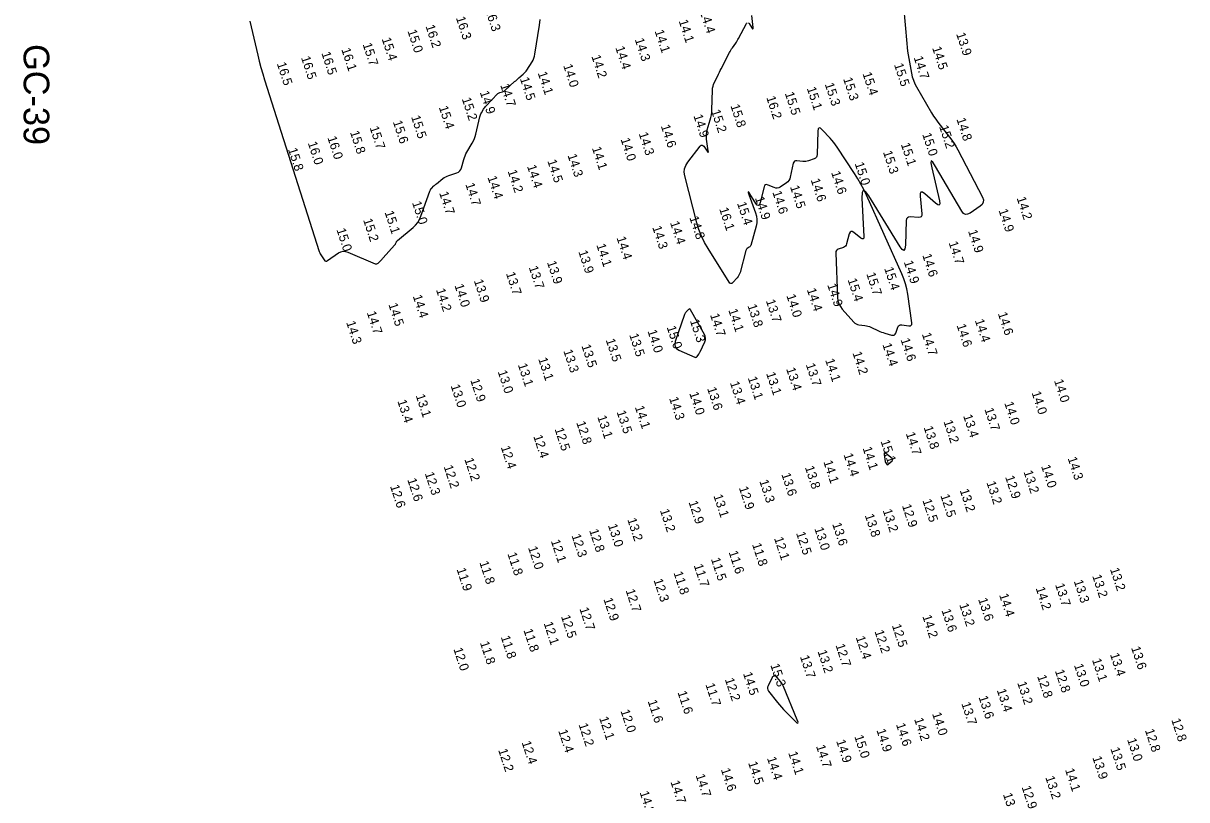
# Model space of a CAD drawing. Extents: x 988130 to 1132882, y 654656 to 841453.
# Drawn here: x 1089040 to 1089675, y 710528 to 710951 of the extents above; entities that cross this region are included whole.
import ezdxf

# ---------------------------------------------------------------- set-up
doc = ezdxf.new("R2010")
doc.units = 0
for name, color, linetype in [('V-CHAN-NAID', 7, 'Continuous'), ('V-TOPO-MAJR', 7, 'Continuous'), ('V-TOPO-SOUN', 7, 'Continuous')]:
    doc.layers.add(name, color=color, linetype=linetype)

msp = doc.modelspace()

# ---------------------------------------------------------------- linework, layer by layer
at = {"layer": 'V-TOPO-MAJR'}
for points in [[(1089519.22, 710971.2), (1089521.82, 710940.33), (1089522.02, 710938.3), (1089522.26, 710936.27), (1089522.56, 710934.26), (1089522.91, 710932.25), (1089524.4, 710924.22), (1089524.86, 710922.24), (1089525.48, 710920.33), (1089526.26, 710918.47), (1089527.21, 710916.68), (1089535.42, 710902.63), (1089536.5, 710900.85), (1089537.63, 710899.12), (1089538.83, 710897.43), (1089540.09, 710895.78), (1089545.23, 710889.25), (1089546.47, 710887.59), (1089547.63, 710885.88), (1089548.71, 710884.12), (1089549.71, 710882.31), (1089563.12, 710856.51), (1089563.63, 710855.09), (1089563.59, 710853.81), (1089563.02, 710852.66), (1089561.9, 710851.64), (1089556.35, 710847.86), (1089555.03, 710847.21), (1089553.85, 710847.16), (1089552.8, 710847.72), (1089551.89, 710848.87), (1089537.59, 710873.35), (1089536.04, 710875.72), (1089535.18, 710876.37), (1089534.99, 710875.3), (1089535.49, 710872.52), (1089539.63, 710854.48), (1089539.82, 710852.97), (1089539.54, 710852.26), (1089538.78, 710852.35), (1089537.55, 710853.23), (1089531.64, 710858.36), (1089530.37, 710859.24), (1089529.52, 710859.31), (1089529.1, 710858.58), (1089529.09, 710857.04), (1089530.1, 710847.52), (1089530.06, 710846.58), (1089529.73, 710845.93), (1089529.09, 710845.57), (1089528.15, 710845.5), (1089523.8, 710845.81), (1089522.84, 710845.74), (1089522.15, 710845.38), (1089521.72, 710844.73), (1089521.55, 710843.78), (1089521.11, 710830.33), (1089520.87, 710828.33), (1089520.3, 710827.53), (1089519.41, 710827.94), (1089518.2, 710829.55), (1089501.1, 710857.21), (1089499.33, 710859.62), (1089498.13, 710860.23), (1089497.49, 710859.04), (1089497.41, 710856.06), (1089498.48, 710835.18), (1089498.42, 710834.22), (1089498.11, 710833.75), (1089497.54, 710833.78), (1089496.73, 710834.29), (1089492.96, 710837.34), (1089492.11, 710837.85), (1089491.42, 710837.88), (1089490.88, 710837.45), (1089490.49, 710836.54), (1089489.02, 710831.11), (1089488.76, 710830.46), (1089488.38, 710829.92), (1089487.87, 710829.49), (1089487.24, 710829.18), (1089484.45, 710828.17), (1089483.85, 710827.86), (1089483.42, 710827.43), (1089483.18, 710826.87), (1089483.12, 710826.19), (1089484.11, 710801.84), (1089484.32, 710800.06), (1089484.83, 710798.39), (1089485.62, 710796.84), (1089486.69, 710795.4), (1089492.89, 710788.39), (1089493.48, 710787.82), (1089494.15, 710787.39), (1089494.88, 710787.09), (1089495.68, 710786.92), (1089499.04, 710786.51), (1089499.86, 710786.37), (1089500.68, 710786.18), (1089501.47, 710785.92), (1089502.24, 710785.59), (1089506.36, 710783.68), (1089507.21, 710783.3), (1089508.07, 710782.96), (1089508.95, 710782.65), (1089509.84, 710782.38), (1089513.58, 710781.3), (1089514.33, 710781.2), (1089514.95, 710781.35), (1089515.44, 710781.76), (1089515.8, 710782.43), (1089516.96, 710785.62), (1089517.32, 710786.3), (1089517.81, 710786.75), (1089518.45, 710786.97), (1089519.22, 710786.96), (1089523.01, 710786.41), (1089523.79, 710786.41), (1089524.31, 710786.67), (1089524.58, 710787.19), (1089524.58, 710787.97), (1089522.44, 710803.61), (1089521.94, 710806.5), (1089521.23, 710809.32), (1089520.32, 710812.08), (1089519.21, 710814.79), (1089499.8, 710857.65), (1089498.35, 710860.7), (1089496.78, 710863.69), (1089495.1, 710866.62), (1089493.3, 710869.48), (1089483.89, 710883.84), (1089483, 710885.14), (1089482.05, 710886.39), (1089481.05, 710887.61), (1089480, 710888.78), (1089475.68, 710893.39), (1089474.72, 710894.2), (1089474.03, 710894.33), (1089473.59, 710893.77), (1089473.41, 710892.53), (1089472.97, 710879.77), (1089472.85, 710879.02), (1089472.54, 710878.4), (1089472.05, 710877.92), (1089471.37, 710877.57), (1089468.25, 710876.44), (1089467.48, 710876.21), (1089466.71, 710876.08), (1089465.92, 710876.03), (1089465.12, 710876.08), (1089461.91, 710876.45), (1089461.18, 710876.44), (1089460.62, 710876.2), (1089460.21, 710875.74), (1089459.96, 710875.06), (1089458.32, 710867.43), (1089458.03, 710866.51), (1089457.59, 710865.7), (1089456.99, 710864.99), (1089456.24, 710864.39), (1089452.8, 710862.11), (1089452.02, 710861.71), (1089451.22, 710861.53), (1089450.4, 710861.56), (1089449.56, 710861.8), (1089446.17, 710863.2), (1089445.4, 710863.4), (1089444.78, 710863.29), (1089444.32, 710862.86), (1089444.02, 710862.13), (1089441.85, 710853.57), (1089441.43, 710852.44), (1089440.89, 710852.01), (1089440.25, 710852.25), (1089439.49, 710853.19), (1089436.25, 710858.3), (1089435.61, 710859.24), (1089435.3, 710859.51), (1089435.32, 710859.1), (1089435.67, 710858.02), (1089439.32, 710848.08), (1089439.83, 710846.26), (1089440.05, 710844.44), (1089439.98, 710842.6), (1089439.61, 710840.75), (1089436.7, 710830.27), (1089436.59, 710829.96), (1089436.42, 710829.69), (1089436.21, 710829.46), (1089435.95, 710829.26), (1089434.81, 710828.55), (1089434.55, 710828.35), (1089434.33, 710828.11), (1089434.17, 710827.84), (1089434.06, 710827.54), (1089430.89, 710815.53), (1089430.62, 710814.71), (1089430.27, 710813.95), (1089429.82, 710813.23), (1089429.29, 710812.56), (1089426.98, 710809.99), (1089426.41, 710809.51), (1089425.88, 710809.39), (1089425.37, 710809.6), (1089424.9, 710810.17), (1089413.44, 710828.48), (1089411.51, 710831.84), (1089409.86, 710835.31), (1089408.48, 710838.9), (1089407.37, 710842.61), (1089400.79, 710868.13), (1089400.49, 710870.14), (1089400.65, 710872.06), (1089401.27, 710873.88), (1089402.35, 710875.6), (1089409.21, 710884.38), (1089409.7, 710884.85), (1089410.18, 710885), (1089410.64, 710884.82), (1089411.1, 710884.32), (1089412.89, 710881.66), (1089413.27, 710881.18), (1089413.51, 710881.06), (1089413.6, 710881.31), (1089413.55, 710881.92), (1089412.63, 710888.15), (1089412.51, 710889.44), (1089412.54, 710890.73), (1089412.7, 710892.01), (1089413.01, 710893.27), (1089414.66, 710898.75), (1089415.02, 710900.09), (1089415.29, 710901.45), (1089415.46, 710902.82), (1089415.55, 710904.21), (1089415.86, 710915.03), (1089415.94, 710916.07), (1089416.14, 710917.08), (1089416.44, 710918.07), (1089416.85, 710919.03), (1089418.71, 710922.82), (1089419.18, 710923.76), (1089419.65, 710924.71), (1089420.13, 710925.65), (1089420.61, 710926.59), (1089425.14, 710935.42), (1089425.5, 710936.1), (1089425.89, 710936.77), (1089426.3, 710937.42), (1089426.74, 710938.06), (1089428.52, 710940.58), (1089428.96, 710941.22), (1089429.37, 710941.87), (1089429.77, 710942.53), (1089430.14, 710943.2), (1089434.44, 710951.23), (1089434.77, 710951.7)], [(1089163.51, 710952.56), (1089167.81, 710934.09), (1089168.64, 710930.69), (1089169.54, 710927.31), (1089170.5, 710923.95), (1089171.53, 710920.6), (1089201.37, 710826.92), (1089201.59, 710826.29), (1089201.86, 710825.69), (1089202.17, 710825.11), (1089202.53, 710824.54), (1089204.03, 710822.34), (1089204.43, 710821.9), (1089204.87, 710821.7), (1089205.36, 710821.73), (1089205.88, 710821.99), (1089211.92, 710826.11), (1089213.13, 710826.76), (1089214.37, 710827.05), (1089215.64, 710827), (1089216.95, 710826.61), (1089231.86, 710820.27), (1089232.3, 710820.14), (1089232.72, 710820.15), (1089233.11, 710820.29), (1089233.48, 710820.57), (1089234.9, 710821.96), (1089235.25, 710822.3), (1089235.59, 710822.66), (1089235.93, 710823.02), (1089236.26, 710823.39), (1089242.41, 710830.35), (1089242.57, 710830.54), (1089242.72, 710830.75), (1089242.86, 710830.97), (1089242.98, 710831.19), (1089243.44, 710832.11), (1089243.56, 710832.34), (1089243.71, 710832.54), (1089243.87, 710832.73), (1089244.06, 710832.9), (1089252.56, 710840), (1089253.94, 710841.31), (1089255.11, 710842.77), (1089256.06, 710844.38), (1089256.81, 710846.13), (1089261.59, 710859.82), (1089261.77, 710860.25), (1089261.99, 710860.65), (1089262.26, 710861.03), (1089262.57, 710861.37), (1089263.9, 710862.69), (1089264.24, 710863.02), (1089264.59, 710863.33), (1089264.94, 710863.64), (1089265.31, 710863.93), (1089268.82, 710866.7), (1089269.55, 710867.22), (1089270.32, 710867.68), (1089271.12, 710868.07), (1089271.96, 710868.38), (1089276.36, 710869.84), (1089277.29, 710870.27), (1089278.03, 710870.87), (1089278.59, 710871.64), (1089278.96, 710872.59), (1089280.17, 710877.06), (1089280.5, 710878.14), (1089280.9, 710879.19), (1089281.37, 710880.2), (1089281.91, 710881.19), (1089284.83, 710886.12), (1089285.46, 710887.29), (1089286, 710888.49), (1089286.44, 710889.73), (1089286.79, 710891.01), (1089288.97, 710900.35), (1089289.12, 710900.92), (1089289.31, 710901.47), (1089289.55, 710902.01), (1089289.82, 710902.53), (1089290.99, 710904.58), (1089291.3, 710905.08), (1089291.63, 710905.56), (1089292, 710906.02), (1089292.39, 710906.45), (1089298.56, 710912.93), (1089298.84, 710913.18), (1089299.14, 710913.4), (1089299.48, 710913.57), (1089299.84, 710913.7), (1089301.33, 710914.12), (1089301.69, 710914.24), (1089302.03, 710914.41), (1089302.35, 710914.61), (1089302.65, 710914.85), (1089307.93, 710919.6), (1089308.51, 710920.11), (1089309.09, 710920.62), (1089309.67, 710921.13), (1089310.25, 710921.63), (1089312.6, 710923.64), (1089313.16, 710924.16), (1089313.68, 710924.72), (1089314.16, 710925.32), (1089314.6, 710925.95), (1089317.44, 710930.42), (1089317.99, 710931.4), (1089318.44, 710932.42), (1089318.78, 710933.49), (1089319.02, 710934.59), (1089321.57, 710950.47), (1089321.85, 710953.46)], [(1089435.48, 710951.72), (1089435.85, 710951.28), (1089437.36, 710948.91), (1089437.68, 710948.48), (1089437.89, 710948.38), (1089438, 710948.59), (1089437.99, 710949.13), (1089437.38, 710955.77)]]:
    msp.add_lwpolyline(points, dxfattribs=at)
for points in [[(1089401.03, 710793.33), (1089400.82, 710792.94), (1089400.65, 710792.53), (1089395.56, 710777.78), (1089395.27, 710776.27), (1089395.51, 710774.99), (1089396.28, 710773.95), (1089397.58, 710773.14), (1089406.3, 710769.27), (1089406.64, 710769.18), (1089406.95, 710769.2), (1089407.22, 710769.34), (1089407.45, 710769.61), (1089408.32, 710770.91), (1089408.53, 710771.24), (1089408.73, 710771.58), (1089408.92, 710771.92), (1089409.09, 710772.27), (1089411.63, 710777.65), (1089411.98, 710778.66), (1089412.07, 710779.66), (1089411.91, 710780.65), (1089411.49, 710781.64), (1089403.92, 710795.15), (1089403.69, 710795.45), (1089403.43, 710795.57), (1089403.15, 710795.52), (1089402.85, 710795.29), (1089401.58, 710794.02), (1089401.28, 710793.69)], [(1089510.17, 710711.98), (1089510.26, 710711.77), (1089510.38, 710711.56), (1089511.08, 710710.48), (1089511.12, 710710.43), (1089511.17, 710710.41), (1089511.22, 710710.42), (1089511.28, 710710.45), (1089511.51, 710710.65), (1089511.57, 710710.69), (1089511.63, 710710.74), (1089511.69, 710710.8), (1089511.74, 710710.85), (1089513.82, 710712.73), (1089514.09, 710713.06), (1089514.17, 710713.39), (1089514.07, 710713.71), (1089513.79, 710714.03), (1089510.51, 710716.77), (1089510.03, 710717.08), (1089509.72, 710717.1), (1089509.57, 710716.83), (1089509.58, 710716.26), (1089510.06, 710712.44), (1089510.1, 710712.2)], [(1089449.13, 710595.2), (1089449.05, 710595.14), (1089448.96, 710595.09), (1089448.6, 710594.87), (1089448.52, 710594.82), (1089448.44, 710594.75), (1089448.38, 710594.67), (1089448.33, 710594.58), (1089446.15, 710590.05), (1089445.88, 710589.27), (1089445.85, 710588.52), (1089446.04, 710587.8), (1089446.47, 710587.1), (1089451.41, 710580.79), (1089452.43, 710579.52), (1089453.49, 710578.29), (1089454.58, 710577.08), (1089455.7, 710575.91), (1089460.93, 710570.61), (1089461.94, 710569.71), (1089462.47, 710569.53), (1089462.52, 710570.09), (1089462.08, 710571.37), (1089454.59, 710589.64), (1089454.28, 710590.34), (1089453.91, 710591.01), (1089453.5, 710591.65), (1089453.04, 710592.26), (1089450.31, 710595.61), (1089450.21, 710595.7), (1089450.11, 710595.74), (1089450, 710595.74), (1089449.88, 710595.68), (1089449.31, 710595.31), (1089449.22, 710595.25)]]:
    msp.add_lwpolyline(points, close=True, dxfattribs=at)

# ---------------------------------------------------------------- texts
at = {"layer": 'V-CHAN-NAID'}
msp.add_text('GC-39', height=14, rotation=270, dxfattribs=at).set_placement((1089040.08, 710940.11))
at = {"layer": 'V-TOPO-SOUN'}
for s, p in [('16.3 ', (1089291.77, 710958.89)), ('14.4 ', (1089408.86, 710957.81)), ('16.2 ', (1089259.26, 710949.9)), ('16.3 ', (1089275.85, 710954.39)), ('14.1 ', (1089397.36, 710952.71)), ('15.0 ', (1089249.41, 710947.24)), ('14.1 ', (1089384.26, 710947.16)), ('13.9 ', (1089548.75, 710945.63)), ('16.1 ', (1089213.34, 710937.22)), ('15.7 ', (1089224.97, 710939.98)), ('15.4 ', (1089235.38, 710942.92)), ('14.4 ', (1089362.8, 710938.18)), ('14.3 ', (1089373.42, 710942.6)), ('14.5 ', (1089535.64, 710938.01)), ('16.5 ', (1089191.35, 710932.71)), ('16.5 ', (1089202.46, 710935.16)), ('14.2 ', (1089349.77, 710933.42)), ('14.7 ', (1089525.56, 710932.76)), ('16.5 ', (1089178.16, 710929.43)), ('14.1 ', (1089320.49, 710924.33)), ('14.0 ', (1089334.37, 710928.4)), ('15.5 ', (1089514.84, 710928.88)), ('14.5 ', (1089310.74, 710921.28)), ('15.3 ', (1089477.06, 710918.24)), ('15.3 ', (1089487.07, 710921.15)), ('15.4 ', (1089497.65, 710924.02)), ('14.9 ', (1089288.9, 710913.8)), ('14.7 ', (1089300.01, 710917.71)), ('15.5 ', (1089455.28, 710913.23)), ('15.1 ', (1089467.25, 710915.98)), ('15.4 ', (1089266.53, 710905.63)), ('15.2 ', (1089279.07, 710910.21)), ('15.8 ', (1089425.6, 710906.48)), ('16.2 ', (1089445.14, 710910.99)), ('15.5 ', (1089251.38, 710900.41)), ('14.9 ', (1089405.42, 710900.98)), ('15.2 ', (1089415.08, 710903.59)), ('14.8 ', (1089548.9, 710899.12)), ('15.7 ', (1089228.78, 710894.54)), ('15.6 ', (1089241.46, 710897.67)), ('14.6 ', (1089387.63, 710895.41)), ('15.2 ', (1089539.47, 710895.06)), ('16.0 ', (1089195.05, 710886.15)), ('16.0 ', (1089205.75, 710889.07)), ('15.8 ', (1089218.06, 710892.03)), ('14.0 ', (1089365.68, 710888.18)), ('14.3 ', (1089375.56, 710891.25)), ('15.0 ', (1089530.21, 710890.9)), ('15.8 ', (1089184.25, 710882.7)), ('14.1 ', (1089350.04, 710883.39)), ('15.3 ', (1089508.83, 710881.16)), ('15.1 ', (1089518.56, 710885.46)), ('14.4 ', (1089314.62, 710873.47)), ('14.5 ', (1089325.72, 710876.37)), ('14.3 ', (1089336.73, 710879.44)), ('15.0 ', (1089493.4, 710874.92)), ('14.4 ', (1089293.09, 710867.42)), ('14.2 ', (1089304.06, 710870.8)), ('14.6 ', (1089480.53, 710870.03)), ('14.7 ', (1089280.98, 710863.61)), ('14.5 ', (1089458.1, 710862.25)), ('14.6 ', (1089469.39, 710866)), ('14.7 ', (1089266.71, 710858.88)), ('14.9 ', (1089438.99, 710856.14)), ('14.6 ', (1089448.49, 710859.27)), ('14.2 ', (1089581.74, 710856.08)), ('15.1 ', (1089236.94, 710848.38)), ('15.0 ', (1089251.92, 710853.58)), ('16.1 ', (1089419.47, 710850.18)), ('15.4 ', (1089429.21, 710853.24)), ('14.9 ', (1089571.86, 710849.42)), ('15.2 ', (1089225.22, 710844.15)), ('14.4 ', (1089392.64, 710842.71)), ('14.8 ', (1089403.2, 710845.45)), ('15.0 ', (1089210.69, 710838.84)), ('14.3 ', (1089382.97, 710840.16)), ('14.9 ', (1089555.22, 710838.07)), ('14.1 ', (1089352.46, 710830.46)), ('14.4 ', (1089363.48, 710834.38)), ('14.7 ', (1089544.61, 710831.73)), ('13.9 ', (1089342.64, 710826.82)), ('14.6 ', (1089530.25, 710824.94)), ('13.7 ', (1089315.59, 710818.31)), ('13.9 ', (1089325.52, 710821.06)), ('15.4 ', (1089509.46, 710817.72)), ('14.9 ', (1089520.17, 710821.24)), ('13.9 ', (1089285.65, 710810.98)), ('13.7 ', (1089303.15, 710814.98)), ('15.4 ', (1089489.51, 710811.54)), ('15.7 ', (1089499.71, 710814.75)), ('14.2 ', (1089264.99, 710806.03)), ('14.0 ', (1089275.05, 710808.46)), ('14.4 ', (1089467.28, 710806.17)), ('14.9 ', (1089478.43, 710808.69)), ('14.5 ', (1089239, 710798.06)), ('14.4 ', (1089252.33, 710802.54)), ('13.8 ', (1089434.87, 710797.43)), ('13.7 ', (1089444.94, 710800.03)), ('14.0 ', (1089456.13, 710802.87)), ('14.7 ', (1089227.22, 710793.59)), ('14.7 ', (1089414.46, 710792.37)), ('14.1 ', (1089424.45, 710794.94)), ('14.6 ', (1089571.48, 710793.09)), ('14.3 ', (1089215.98, 710788.27)), ('15.0 ', (1089390.83, 710785.63)), ('15.3 ', (1089403.49, 710789.19)), ('14.6 ', (1089548.97, 710786.67)), ('14.4 ', (1089558.92, 710789.33)), ('13.5 ', (1089357.59, 710778.65)), ('13.5 ', (1089370.37, 710781.46)), ('14.0 ', (1089380.34, 710783.54)), ('14.6 ', (1089518.4, 710778.9)), ('14.7 ', (1089530.04, 710781.89)), ('13.3 ', (1089334.45, 710772.71)), ('13.5 ', (1089344.32, 710775.48)), ('14.4 ', (1089508.49, 710776.2)), ('13.1 ', (1089320.73, 710768.35)), ('14.1 ', (1089477.27, 710767.73)), ('14.2 ', (1089492.17, 710771.59)), ('13.0 ', (1089298.66, 710761.37)), ('13.1 ', (1089309.65, 710765.13)), ('13.1 ', (1089445.06, 710760.39)), ('13.4 ', (1089456, 710762.9)), ('13.7 ', (1089466.71, 710765.21)), ('13.0 ', (1089272.99, 710753.68)), ('12.9 ', (1089283.67, 710756.76)), ('13.4 ', (1089425.33, 710755.34)), ('13.1 ', (1089435.06, 710757.97)), ('14.0 ', (1089602.13, 710756.46)), ('13.1 ', (1089253.93, 710748.34)), ('14.3 ', (1089392.14, 710746.86)), ('14.0 ', (1089403.14, 710749.61)), ('13.6 ', (1089412.88, 710752.2)), ('14.0 ', (1089589.87, 710749.92)), ('13.4 ', (1089243.9, 710745.34)), ('14.1 ', (1089373.46, 710742.06)), ('13.7 ', (1089564.14, 710740.91)), ('14.0 ', (1089574.98, 710744.24)), ('13.1 ', (1089352.96, 710736.75)), ('13.5 ', (1089363.51, 710739.44)), ('13.2 ', (1089541.82, 710734.21)), ('13.4 ', (1089552.55, 710737.26)), ('12.5 ', (1089329.68, 710730.05)), ('12.8 ', (1089341.51, 710733.58)), ('14.7 ', (1089521.27, 710727.66)), ('13.8 ', (1089531.01, 710730.95)), ('12.4 ', (1089318.05, 710726.1)), ('15.1 ', (1089507.49, 710723.44)), ('12.4 ', (1089300.34, 710720.18)), ('14.4 ', (1089487.31, 710716.1)), ('14.1 ', (1089497.7, 710719.66)), ('12.2 ', (1089269.17, 710709.59)), ('12.2 ', (1089280.48, 710713.57)), ('13.8 ', (1089466.21, 710709.22)), ('14.1 ', (1089476.29, 710712.23)), ('14.0 ', (1089595.07, 710709.81)), ('14.3 ', (1089609.56, 710714.14)), ('12.6 ', (1089249.33, 710702.47)), ('12.3 ', (1089258.87, 710705.88)), ('13.6 ', (1089453.38, 710705.38)), ('12.9 ', (1089575.46, 710703.92)), ('13.2 ', (1089585.49, 710706.74)), ('12.6 ', (1089239.91, 710698.89)), ('12.9 ', (1089430.22, 710698.01)), ('13.3 ', (1089441.34, 710701.68)), ('13.2 ', (1089550.69, 710696.67)), ('13.2 ', (1089565.25, 710700.87)), ('12.9 ', (1089402.76, 710690.18)), ('13.1 ', (1089416.32, 710693.67)), ('12.5 ', (1089530.35, 710691.13)), ('12.5 ', (1089540.13, 710693.78)), ('13.2 ', (1089387.13, 710685.72)), ('13.8 ', (1089498.9, 710683.01)), ('13.2 ', (1089508.68, 710685.67)), ('12.9 ', (1089519.17, 710688.32)), ('13.0 ', (1089358.76, 710677.59)), ('13.2 ', (1089369.32, 710680.76)), ('13.6 ', (1089481.12, 710678.24)), ('12.3 ', (1089338.91, 710672.01)), ('12.8 ', (1089348.52, 710674.79)), ('12.1 ', (1089449.4, 710670.45)), ('12.5 ', (1089461.41, 710673.29)), ('13.0 ', (1089471.36, 710675.78)), ('12.0 ', (1089315.22, 710665.35)), ('12.1 ', (1089327.64, 710669.02)), ('11.8 ', (1089437.4, 710667.13)), ('11.8 ', (1089303.94, 710662.01)), ('11.5 ', (1089414.97, 710659.16)), ('11.6 ', (1089424.62, 710662.91)), ('11.9 ', (1089276.21, 710653.57)), ('11.8 ', (1089288.64, 710657.29)), ('11.8 ', (1089394.57, 710651.62)), ('11.7 ', (1089405.59, 710655.68)), ('13.2 ', (1089632.64, 710653.64)), ('12.3 ', (1089383.66, 710647.65)), ('13.7 ', (1089602.72, 710645.14)), ('13.3 ', (1089612.91, 710647.05)), ('13.2 ', (1089622.96, 710649.91)), ('12.7 ', (1089368.44, 710642.01)), ('14.4 ', (1089572.16, 710639.56)), ('14.2 ', (1089592.12, 710643.23)), ('12.9 ', (1089356.32, 710637.26)), ('13.2 ', (1089550.43, 710634.26)), ('13.6 ', (1089560.73, 710637.19)), ('12.5 ', (1089333.17, 710627.84)), ('12.7 ', (1089343.22, 710632.03)), ('14.2 ', (1089530.3, 710627.91)), ('13.6 ', (1089540.72, 710631.19)), ('11.8 ', (1089312.7, 710620.36)), ('12.1 ', (1089323.7, 710624.15)), ('12.2 ', (1089504.21, 710619.65)), ('12.5 ', (1089513.68, 710622.9)), ('11.8 ', (1089288.94, 710613.51)), ('11.8 ', (1089300.32, 710616.61)), ('12.4 ', (1089493.97, 710616.37)), ('12.0 ', (1089274.48, 710610.04)), ('13.2 ', (1089473.11, 710608.78)), ('12.7 ', (1089482.92, 710612.16)), ('13.4 ', (1089632.65, 710607.12)), ('13.6 ', (1089644.17, 710610.72)), ('15.3 ', (1089447.37, 710601.3)), ('13.7 ', (1089463.53, 710605.9)), ('13.0 ', (1089613, 710601.25)), ('13.1 ', (1089622.84, 710604.15)), ('14.5 ', (1089432.46, 710596.69)), ('12.8 ', (1089592.92, 710595.18)), ('12.8 ', (1089602.61, 710598.13)), ('11.7 ', (1089411.96, 710590.67)), ('12.2 ', (1089422.56, 710593.5)), ('13.2 ', (1089582.06, 710591.57)), ('11.6 ', (1089380.48, 710581.57)), ('11.6 ', (1089396.73, 710586.42)), ('13.6 ', (1089560.95, 710583.81)), ('13.4 ', (1089570.9, 710587.62)), ('12.0 ', (1089365.63, 710576.3)), ('13.7 ', (1089551.55, 710580.33)), ('12.2 ', (1089342.76, 710568.83)), ('12.1 ', (1089353.98, 710572.41)), ('14.6 ', (1089515.92, 710568.89)), ('14.2 ', (1089525.81, 710571.78)), ('14.0 ', (1089535.6, 710574.75)), ('12.8 ', (1089666.08, 710571.44)), ('12.4 ', (1089331.67, 710565.39)), ('15.0 ', (1089493.15, 710562.37)), ('14.9 ', (1089505.26, 710565.77)), ('12.8 ', (1089651.71, 710565.74)), ('12.4 ', (1089311.71, 710559.11)), ('14.7 ', (1089472.28, 710557.05)), ('14.9 ', (1089483.27, 710559.86)), ('13.0 ', (1089641.98, 710560.66)), ('12.2 ', (1089298.92, 710554.91)), ('14.4 ', (1089445.52, 710550.53)), ('14.1 ', (1089457.12, 710553.4)), ('13.9 ', (1089623.04, 710550.85)), ('13.5 ', (1089632.86, 710555.69)), ('14.6 ', (1089420.39, 710544.32)), ('14.5 ', (1089435.25, 710547.96)), ('14.1 ', (1089608.12, 710544.2)), ('14.7 ', (1089392.89, 710537.56)), ('14.7 ', (1089406.6, 710541.12)), ('13.2 ', (1089597.36, 710540.02)), ('14.8 ', (1089376.08, 710531.78)), ('13.0 ', (1089574.28, 710530.75)), ('12.9 ', (1089584.46, 710534.7))]:
    msp.add_text(s, height=5, rotation=288, dxfattribs=at).set_placement(p)

doc.saveas('drawing.dxf')
